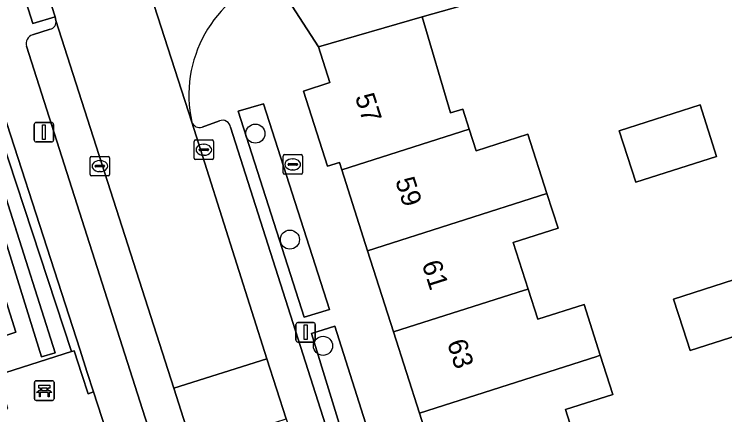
# Model space of a CAD drawing. Extents: x 159716 to 160783, y 383290 to 384031.
# Drawn here: x 160170.4 to 160206.79, y 383535.21 to 383555.72 of the extents above; entities that cross this region are included whole.
import ezdxf

# ---------------------------------------------------------------- set-up
doc = ezdxf.new("R2010")
doc.units = 0
for name, color, linetype in [('IMGEO_Bank', 7, 'Continuous'), ('IMGEO_Boom', 7, 'Continuous'), ('IMGEO_Brandkraan', 7, 'Continuous'), ('IMGEO_Erf', 7, 'Continuous'), ('IMGEO_Groenvoorziening', 7, 'Continuous'), ('IMGEO_Haag', 7, 'Continuous'), ('IMGEO_Kolk', 7, 'Continuous'), ('IMGEO_Lichtmast', 7, 'Continuous'), ('IMGEO_Pand', 7, 'Continuous'), ('IMGEO_Pand_nummerreeks', 7, 'Continuous'), ('IMGEO_Parkeervlak_open', 7, 'Continuous'), ('IMGEO_Rijbaan_lokaal_open', 7, 'Continuous'), ('IMGEO_Terreindeel_halfverhard', 7, 'Continuous'), ('IMGEO_Voetpad_open', 7, 'Continuous')]:
    doc.layers.add(name, color=color, linetype=linetype)

msp = doc.modelspace()

# ---------------------------------------------------------------- linework, layer by layer
at = {"layer": 'IMGEO_Bank'}
for p, q in [((160171.438, 383536.021), (160171.438, 383536.862)), ((160171.438, 383536.862), (160171.438, 383536.021)), ((160171.513, 383536.946), (160172.354, 383536.946)), ((160172.354, 383536.946), (160171.513, 383536.946)), ((160172.438, 383536.871), (160172.438, 383536.03)), ((160172.438, 383536.03), (160172.438, 383536.871)), ((160171.747, 383536.452), (160171.747, 383536.558)), ((160171.791, 383536.558), (160171.791, 383536.452)), ((160172.079, 383536.564), (160171.797, 383536.564)), ((160172.085, 383536.452), (160172.085, 383536.558)), ((160172.129, 383536.558), (160172.129, 383536.452)), ((160172.135, 383536.344), (160171.742, 383536.344)), ((160171.797, 383536.446), (160172.079, 383536.446)), ((160172.363, 383535.946), (160171.522, 383535.946)), ((160171.522, 383535.946), (160172.363, 383535.946))]:
    msp.add_line(p, q, dxfattribs=at)
for points in [[(160171.741, 383536.564), (160171.655, 383536.564), (160171.655, 383536.725), (160172.218, 383536.725), (160172.218, 383536.564), (160172.135, 383536.564)], [(160171.685, 383536.344), (160171.543, 383536.344), (160171.655, 383536.446), (160171.741, 383536.446)], [(160171.735, 383536.337), (160171.735, 383536.13), (160171.692, 383536.13), (160171.692, 383536.337)], [(160172.135, 383536.446), (160172.218, 383536.446), (160172.33, 383536.344), (160172.191, 383536.344)], [(160172.185, 383536.337), (160172.185, 383536.13), (160172.141, 383536.13), (160172.141, 383536.337)]]:
    msp.add_lwpolyline(points, dxfattribs=at)
for centre, radius, start, end in [((160171.516, 383536.868), 0.0779, 92.4484, 184.2845), ((160171.516, 383536.868), 0.0779, 92.4484, 184.2845), ((160172.36, 383536.868), 0.0779, 2.4484, 94.2845), ((160172.36, 383536.868), 0.0779, 2.4484, 94.2845), ((160171.74, 383536.557), 0.00671, 2.8957, 87.1043), ((160171.797, 383536.557), 0.00671, 92.8957, 177.1043), ((160172.079, 383536.557), 0.00671, 2.8957, 87.1043), ((160172.136, 383536.557), 0.00671, 92.8957, 177.1043), ((160171.685, 383536.337), 0.00671, 2.8957, 87.1043), ((160171.742, 383536.337), 0.00671, 92.8957, 177.1043), ((160171.74, 383536.453), 0.00671, 272.8957, 357.1043), ((160171.797, 383536.453), 0.00671, 182.8957, 267.1043), ((160172.079, 383536.453), 0.00671, 272.8957, 357.1043), ((160172.136, 383536.453), 0.00671, 182.8957, 267.1043), ((160172.134, 383536.337), 0.00671, 2.8957, 87.1043), ((160172.191, 383536.337), 0.00671, 92.8957, 177.1043), ((160171.516, 383536.024), 0.0779, 182.4484, 274.2845), ((160171.516, 383536.024), 0.0779, 182.4484, 274.2845), ((160172.36, 383536.024), 0.0779, 272.4484, 4.2845), ((160172.36, 383536.024), 0.0779, 272.4484, 4.2845)]:
    msp.add_arc(centre, radius, start, end, dxfattribs=at)
at = {"layer": 'IMGEO_Boom'}
for centre in [(160182.748, 383549.606), (160184.517, 383544.178), (160186.213, 383538.737)]:
    msp.add_circle(centre, 0.489, dxfattribs=at)
at = {"layer": 'IMGEO_Brandkraan'}
for p, q in [((160184.239, 383548.53), (160185.091, 383548.53)), ((160184.164, 383547.604), (160184.164, 383548.456)), ((160184.652, 383548.31), (160184.677, 383548.31)), ((160185.165, 383548.456), (160185.165, 383547.604)), ((160184.423, 383548.024), (160184.423, 383548.036)), ((160184.861, 383547.987), (160184.463, 383547.987)), ((160184.466, 383548.073), (160184.864, 383548.073)), ((160184.675, 383547.75), (160184.65, 383547.75)), ((160184.907, 383548.036), (160184.907, 383548.024)), ((160185.091, 383547.53), (160184.239, 383547.53))]:
    msp.add_line(p, q, dxfattribs=at)
for points in [[(160184.239, 383548.53), (160185.091, 383548.53)], [(160184.164, 383547.604), (160184.164, 383548.456)], [(160185.165, 383548.456), (160185.165, 383547.604)], [(160185.091, 383547.53), (160184.239, 383547.53)]]:
    msp.add_lwpolyline(points, dxfattribs=at)
for centre, radius, start, end in [((160184.241, 383548.454), 0.0765, 91.552, 178.448), ((160184.241, 383548.454), 0.0765, 91.552, 178.448), ((160185.089, 383548.454), 0.0765, 1.552, 88.448), ((160185.089, 383548.454), 0.0765, 1.552, 88.448), ((160184.463, 383548.033), 0.0403, 85.8775, 175.7526), ((160184.46, 383548.023), 0.0366, 178.938, 274.7102), ((160184.864, 383548.03), 0.043, 264.8664, 352.4533), ((160184.868, 383548.035), 0.0386, 1.7309, 96.639), ((160184.241, 383547.606), 0.0765, 181.552, 268.448), ((160184.241, 383547.606), 0.0765, 181.552, 268.448), ((160185.089, 383547.606), 0.0765, 271.552, 358.448), ((160185.089, 383547.606), 0.0765, 271.552, 358.448)]:
    msp.add_arc(centre, radius, start, end, dxfattribs=at)
for centre, major_axis, ratio, start_param, end_param in [((160184.651, 383548.03), (-0.387, 0.002), 0.722429, 4.712389, 7.853982), ((160184.676, 383548.03), (-0.39, 0.002), 0.717154, 1.570796, 4.712389)]:
    msp.add_ellipse(centre, major_axis=major_axis, ratio=ratio, start_param=start_param, end_param=end_param, dxfattribs=at)
at = {"layer": 'IMGEO_Erf'}
msp.add_lwpolyline([(160199.006, 383557.778), (160191.298, 383555.589), (160192.736, 383550.664), (160193.365, 383550.865), (160193.694, 383549.837), (160194.05, 383548.722), (160196.708, 383549.571), (160197.679, 383546.533), (160198.246, 383544.759), (160195.953, 383544.027), (160196.713, 383541.648), (160197.206, 383540.102), (160199.58, 383540.86), (160200.412, 383538.253), (160201.054, 383536.243), (160198.635, 383535.471), (160199.32, 383533.328)], dxfattribs=at)
for points in [[(160202.224, 383547.114), (160201.377, 383549.752), (160205.519, 383551.081), (160206.366, 383548.443)], [(160205.013, 383538.495), (160204.656, 383539.608), (160204.166, 383541.132), (160208.288, 383542.455), (160208.779, 383540.925), (160209.135, 383539.818)]]:
    msp.add_lwpolyline(points, close=True, dxfattribs=at)
at = {"layer": 'IMGEO_Groenvoorziening'}
for points in [[(160158.929, 383551.801), (160168.078, 383554.385), (160173.341, 383538.445), (160173.466, 383538.485), (160173.857, 383537.279), (160174.179, 383536.285), (160174.465, 383536.377), (160174.143, 383537.369), (160173.752, 383538.576), (160168.33, 383555.3), (160168.037, 383555.21), (160144.223, 383548.219), (160144.455, 383547.498)], [(160168.078, 383554.385), (160158.929, 383551.801), (160144.455, 383547.498), (160149.802, 383530.896), (160152.756, 383531.79), (160153.324, 383530.061), (160170.08, 383535.531), (160169.914, 383536.045), (160169.528, 383537.237), (160173.341, 383538.445)], [(160168.467, 383551.02), (160167.85, 383550.819), (160171.799, 383538.183), (160172.493, 383538.373)], [(160168.467, 383551.02), (160172.493, 383538.373), (160171.799, 383538.183), (160167.85, 383550.819)], [(160183.167, 383551.139), (160181.867, 383550.753), (160185.254, 383540.199), (160186.541, 383540.604)], [(160164.277, 383549.177), (160167.107, 383550.128), (160170.484, 383539.433), (160167.637, 383538.487)], [(160186.825, 383539.745), (160185.621, 383539.378), (160188.578, 383529.766), (160189.857, 383530.17)]]:
    msp.add_lwpolyline(points, close=True, dxfattribs=at)
at = {"layer": 'IMGEO_Haag'}
msp.add_lwpolyline([(160158.929, 383551.801), (160168.078, 383554.385), (160173.341, 383538.445), (160173.466, 383538.485), (160173.857, 383537.279), (160174.179, 383536.285), (160174.465, 383536.377), (160174.143, 383537.369), (160173.752, 383538.576), (160168.33, 383555.3), (160168.037, 383555.21), (160144.223, 383548.219), (160144.455, 383547.498)], close=True, dxfattribs=at)
at = {"layer": 'IMGEO_Kolk'}
for p, q in [((160179.609, 383548.355), (160179.609, 383549.207)), ((160179.684, 383549.281), (160180.536, 383549.281)), ((160180.61, 383549.207), (160180.61, 383548.355)), ((160180.097, 383549.061), (160180.122, 383549.061)), ((160179.868, 383548.775), (160179.868, 383548.787)), ((160180.306, 383548.738), (160179.908, 383548.738)), ((160179.911, 383548.824), (160180.309, 383548.824)), ((160180.12, 383548.501), (160180.095, 383548.501)), ((160180.352, 383548.787), (160180.352, 383548.775)), ((160174.285, 383547.517), (160174.285, 383548.369)), ((160174.36, 383548.443), (160175.212, 383548.443)), ((160174.773, 383548.223), (160174.798, 383548.223)), ((160175.286, 383548.369), (160175.286, 383547.517)), ((160180.536, 383548.281), (160179.684, 383548.281)), ((160174.544, 383547.937), (160174.544, 383547.949)), ((160174.982, 383547.9), (160174.584, 383547.9)), ((160174.587, 383547.986), (160174.985, 383547.986)), ((160175.028, 383547.949), (160175.028, 383547.937)), ((160175.212, 383547.443), (160174.36, 383547.443)), ((160174.796, 383547.663), (160174.771, 383547.663))]:
    msp.add_line(p, q, dxfattribs=at)
for points in [[(160179.609, 383548.355), (160179.609, 383549.207)], [(160179.684, 383549.281), (160180.536, 383549.281)], [(160180.61, 383549.207), (160180.61, 383548.355)], [(160174.285, 383547.517), (160174.285, 383548.369)], [(160174.36, 383548.443), (160175.212, 383548.443)], [(160175.286, 383548.369), (160175.286, 383547.517)], [(160180.536, 383548.281), (160179.684, 383548.281)], [(160175.212, 383547.443), (160174.36, 383547.443)]]:
    msp.add_lwpolyline(points, dxfattribs=at)
for centre, radius, start, end in [((160179.686, 383549.205), 0.0765, 91.552, 178.448), ((160179.686, 383549.205), 0.0765, 91.552, 178.448), ((160180.534, 383549.205), 0.0765, 1.552, 88.448), ((160180.534, 383549.205), 0.0765, 1.552, 88.448), ((160179.908, 383548.784), 0.0403, 85.8775, 175.7526), ((160179.905, 383548.774), 0.0366, 178.938, 274.7102), ((160180.309, 383548.781), 0.043, 264.8664, 352.4533), ((160180.313, 383548.786), 0.0386, 1.7309, 96.639), ((160174.362, 383548.367), 0.0765, 91.552, 178.448), ((160174.362, 383548.367), 0.0765, 91.552, 178.448), ((160175.21, 383548.367), 0.0765, 1.552, 88.448), ((160175.21, 383548.367), 0.0765, 1.552, 88.448), ((160179.686, 383548.357), 0.0765, 181.552, 268.448), ((160179.686, 383548.357), 0.0765, 181.552, 268.448), ((160180.534, 383548.357), 0.0765, 271.552, 358.448), ((160180.534, 383548.357), 0.0765, 271.552, 358.448), ((160174.584, 383547.946), 0.0403, 85.8775, 175.7526), ((160174.581, 383547.936), 0.0366, 178.938, 274.7102), ((160174.985, 383547.943), 0.043, 264.8664, 352.4533), ((160174.989, 383547.948), 0.0386, 1.7309, 96.639), ((160174.362, 383547.519), 0.0765, 181.552, 268.448), ((160174.362, 383547.519), 0.0765, 181.552, 268.448), ((160175.21, 383547.519), 0.0765, 271.552, 358.448), ((160175.21, 383547.519), 0.0765, 271.552, 358.448)]:
    msp.add_arc(centre, radius, start, end, dxfattribs=at)
for centre, major_axis, ratio, start_param, end_param in [((160180.096, 383548.781), (-0.387, 0.002), 0.722429, 4.712389, 7.853982), ((160180.121, 383548.781), (-0.39, 0.002), 0.717154, 1.570796, 4.712389), ((160174.772, 383547.943), (-0.387, 0.002), 0.722429, 4.712389, 7.853982), ((160174.797, 383547.943), (-0.39, 0.002), 0.717154, 1.570796, 4.712389)]:
    msp.add_ellipse(centre, major_axis=major_axis, ratio=ratio, start_param=start_param, end_param=end_param, dxfattribs=at)
at = {"layer": 'IMGEO_Lichtmast'}
for p, q in [((160171.423, 383549.279), (160171.423, 383550.079)), ((160171.423, 383550.079), (160171.423, 383549.279)), ((160171.523, 383550.179), (160172.313, 383550.179)), ((160172.313, 383550.179), (160171.523, 383550.179)), ((160172.413, 383550.079), (160172.413, 383549.279)), ((160172.413, 383549.279), (160172.413, 383550.079)), ((160172.313, 383549.179), (160171.523, 383549.179)), ((160171.523, 383549.179), (160172.313, 383549.179)), ((160184.829, 383539.031), (160184.829, 383539.831)), ((160184.829, 383539.831), (160184.829, 383539.031)), ((160184.929, 383539.931), (160185.719, 383539.931)), ((160185.719, 383539.931), (160184.929, 383539.931)), ((160185.819, 383539.831), (160185.819, 383539.031)), ((160185.819, 383539.031), (160185.819, 383539.831)), ((160185.719, 383538.931), (160184.929, 383538.931)), ((160184.929, 383538.931), (160185.719, 383538.931))]:
    msp.add_line(p, q, dxfattribs=at)
for points in [[(160171.843, 383550.054), (160171.993, 383550.054), (160171.993, 383549.304), (160171.843, 383549.304), (160171.843, 383550.054)], [(160185.249, 383539.806), (160185.399, 383539.806), (160185.399, 383539.056), (160185.249, 383539.056), (160185.249, 383539.806)]]:
    msp.add_lwpolyline(points, dxfattribs=at)
for centre, start, end in [((160171.523, 383550.079), 90, 180), ((160171.523, 383550.079), 90, 180), ((160172.313, 383550.079), 0, 90), ((160172.313, 383550.079), 360, 90), ((160171.523, 383549.279), 180, 270), ((160171.523, 383549.279), 180, 270), ((160172.313, 383549.279), 270, 0), ((160172.313, 383549.279), 270, 0), ((160184.929, 383539.831), 90, 180), ((160184.929, 383539.831), 90, 180), ((160185.719, 383539.831), 0, 90), ((160185.719, 383539.831), 360, 90), ((160184.929, 383539.031), 180, 270), ((160184.929, 383539.031), 180, 270), ((160185.719, 383539.031), 270, 0), ((160185.719, 383539.031), 270, 0)]:
    msp.add_arc(centre, 0.1, start, end, dxfattribs=at)
at = {"layer": 'IMGEO_Pand'}
for points in [[(160191.298, 383555.589), (160185.988, 383554.056), (160186.558, 383552.219), (160185.206, 383551.786), (160186.437, 383547.934), (160187.053, 383548.136), (160187.174, 383547.755), (160193.694, 383549.837), (160193.365, 383550.865), (160192.736, 383550.664)], [(160202.224, 383547.114), (160206.366, 383548.443), (160205.519, 383551.081), (160201.377, 383549.752)], [(160196.708, 383549.571), (160194.05, 383548.722), (160193.694, 383549.837), (160187.174, 383547.755), (160188.499, 383543.602), (160197.679, 383546.533)], [(160195.953, 383544.027), (160198.246, 383544.759), (160197.679, 383546.533), (160188.499, 383543.602), (160189.824, 383539.449), (160196.522, 383541.587), (160196.713, 383541.648)], [(160208.779, 383540.925), (160208.288, 383542.455), (160204.166, 383541.132), (160204.656, 383539.608), (160205.013, 383538.495), (160209.135, 383539.818)], [(160199.58, 383540.86), (160197.206, 383540.102), (160196.713, 383541.648), (160196.522, 383541.587), (160189.824, 383539.449), (160191.149, 383535.295), (160200.241, 383538.198), (160200.412, 383538.253)], [(160198.635, 383535.471), (160201.054, 383536.243), (160200.412, 383538.253), (160200.241, 383538.198), (160191.149, 383535.295), (160192.474, 383531.142), (160198.986, 383533.221), (160199.32, 383533.328)]]:
    msp.add_lwpolyline(points, close=True, dxfattribs=at)
at = {"layer": 'IMGEO_Parkeervlak_open'}
for points in [[(160179.566, 383533.468), (160178.573, 383536.574), (160172.534, 383555.401)], [(160172.237, 383554.957), (160171.339, 383554.67)], [(160171.032, 383554.077), (160194.15, 383481.64), (160194.475, 383480.623)], [(160179.499, 383550.191), (160183.339, 383538.075), (160184.32, 383535.005), (160201.568, 383480.906)], [(160180.915, 383550.265), (160180.016, 383549.934)], [(160203.107, 383482.164), (160181.483, 383549.94)]]:
    msp.add_lwpolyline(points, dxfattribs=at)
for centre, radius, start, end in [((160172.181, 383555.316), 0.363, 278.8435, 13.5979), ((160171.497, 383554.212), 0.484, 109.0389, 196.2193), ((160181.06, 383549.859), 0.431, 10.8169, 109.6282), ((160179.896, 383550.341), 0.424, 200.6864, 286.4498)]:
    msp.add_arc(centre, radius, start, end, dxfattribs=at)
at = {"layer": 'IMGEO_Rijbaan_lokaal_open'}
for points in [[(160166.011, 383575.772), (160169.83, 383563.901), (160169.889, 383563.707), (160172.497, 383555.582), (160172.534, 383555.401), (160178.573, 383536.574), (160183.339, 383538.075), (160179.499, 383550.191), (160174.594, 383565.378), (160170.882, 383577.106), (160168.793, 383583.1)], [(160174.594, 383565.378), (160179.499, 383550.191)]]:
    msp.add_lwpolyline(points, dxfattribs=at)
msp.add_lwpolyline([(160178.573, 383536.574), (160179.566, 383533.468), (160184.32, 383535.005), (160183.339, 383538.075)], close=True, dxfattribs=at)
msp.add_arc((160185.761, 383551.584), 6.415, 109.1249, 192.5443, dxfattribs=at)
at = {"layer": 'IMGEO_Terreindeel_halfverhard'}
msp.add_lwpolyline([(160167.107, 383550.128), (160164.277, 383549.177), (160167.637, 383538.487), (160170.484, 383539.433)], close=True, dxfattribs=at)
at = {"layer": 'IMGEO_Voetpad_open'}
for points in [[(160160.336, 383580.121), (160161.35, 383577.371), (160162.354, 383574.228), (160164.776, 383566.651), (160166.518, 383561.089), (160167.468, 383558.032), (160168.19, 383555.732), (160168.33, 383555.3), (160173.752, 383538.576), (160174.143, 383537.369), (160174.465, 383536.377), (160175.743, 383532.434), (160177.501, 383527.01), (160178.776, 383523.078), (160181.283, 383515.345)], [(160216.362, 383565.576), (160215.31, 383565.33), (160215.594, 383564.134), (160207.385, 383562.159), (160207.107, 383563.332), (160205.902, 383563.034), (160191.368, 383559.522), (160183.659, 383557.645), (160185.988, 383554.056), (160191.298, 383555.589), (160199.006, 383557.778), (160202.083, 383558.655), (160206.481, 383559.908)], [(160172.534, 383555.401), (160172.497, 383555.582), (160171.347, 383555.248), (160168.753, 383563.375), (160169.889, 383563.707), (160169.83, 383563.901)], [(160193.799, 383526.989), (160192.474, 383531.142), (160191.149, 383535.295), (160189.824, 383539.449), (160188.499, 383543.602), (160187.174, 383547.755), (160187.053, 383548.136), (160186.437, 383547.934), (160185.206, 383551.786), (160186.558, 383552.219), (160185.988, 383554.056), (160183.659, 383557.645)], [(160171.339, 383554.67), (160172.237, 383554.957)], [(160194.15, 383481.64), (160171.032, 383554.077)], [(160180.016, 383549.934), (160180.915, 383550.265)], [(160181.483, 383549.94), (160203.107, 383482.164)], [(160151.395, 383526.752), (160170.889, 383533.055), (160171.518, 383531.116), (160175.743, 383532.434), (160174.465, 383536.377), (160174.179, 383536.285), (160173.857, 383537.279), (160173.466, 383538.485), (160173.341, 383538.445), (160169.528, 383537.237)]]:
    msp.add_lwpolyline(points, dxfattribs=at)
for points in [[(160169.889, 383563.707), (160168.753, 383563.375), (160171.347, 383555.248), (160172.497, 383555.582)], [(160185.254, 383540.199), (160181.867, 383550.753), (160183.167, 383551.139), (160186.541, 383540.604)], [(160188.578, 383529.766), (160185.621, 383539.378), (160186.825, 383539.745), (160189.857, 383530.17)]]:
    msp.add_lwpolyline(points, close=True, dxfattribs=at)
for centre, radius, start, end in [((160185.761, 383551.584), 6.415, 109.1249, 192.5443), ((160172.181, 383555.316), 0.363, 278.8435, 13.5979), ((160171.497, 383554.212), 0.484, 109.0389, 196.2193), ((160181.06, 383549.859), 0.431, 10.8169, 109.6282), ((160179.896, 383550.341), 0.424, 200.6864, 286.4498)]:
    msp.add_arc(centre, radius, start, end, dxfattribs=at)

# ---------------------------------------------------------------- texts
at = {"layer": 'IMGEO_Pand_nummerreeks'}
for s, p in [('57', (160187.84, 383551.497)), ('59', (160189.902, 383547.206)), ('61', (160191.262, 383542.945)), ('63', (160192.554, 383538.9))]:
    msp.add_text(s, height=1, rotation=287.7099, dxfattribs=at).set_placement(p)

doc.saveas('drawing.dxf')
